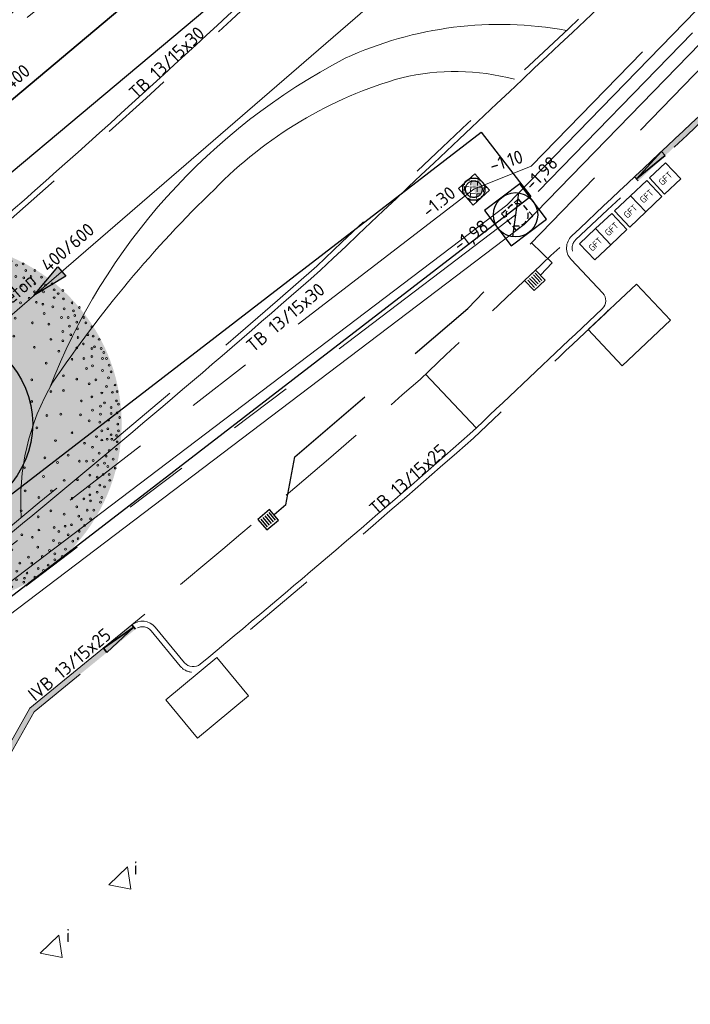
# Model space of a CAD drawing. Header units: metres. Extents: x 92403 to 95147, y 464428 to 465602.
# Tile 336 of 568: x 93097 to 93116, y 464865 to 464892. Entities that reach past the tile are written whole.
import ezdxf
from ezdxf.enums import TextEntityAlignment as Align

# ---------------------------------------------------------------- set-up
doc = ezdxf.new("R2010")
doc.units = ezdxf.units.M
for name, pattern in [('DASHED', [0.75, 0.5, -0.25]), ('RI-DRAINAGE', [19.2, 6, -1.8, 1.8, -1.8, 2.4, -1.8, 1.8, -1.8]), ('RI-GWA', [18.45, 6, -1.8, 1.75, -1.8, 1.75, -1.8, 1.75, -1.8]), ('RI-HWA', [7.4, 5, -2.4]), ('RI-HWA_KOLKAANSLUITING', [4.3, 2.5, -1.8]), ('VH-TROTTOIRBAND', [15, 5, -2, 2, -2, 2, -2])]:
    doc.linetypes.add(name, pattern=pattern)
doc.layers.get('0').update_dxf_attribs({"linetype": 'CONTINUOUS'})
for name, color, linetype, lineweight in [('B-OI-RI-DRAINAGE_BOB-S', 90, 'CONTINUOUS', 25), ('B-OI-RI-DRAINAGE_DRAIN_PVC-G', 90, 'RI-DRAINAGE', 18), ('B-RO-OG-TOPOGRAFIE_BEBOUWING_ENTREE-S', 7, 'CONTINUOUS', 5), ('B-WE-RI-GWA_STROOMRICHTING-S', 30, 'CONTINUOUS', 25), ('B-WE-RI-VOLSCHUIMEN-G', 130, 'RI-VOLSCHUIMEN', 18), ('B-WE-VH-VERHARDING_FUNDERING-G', 252, 'CONTINUOUS', 18), ('N-RO-GR-BEPLANTING_CULTUUR_PLANTVAK HEESTERS', 78, 'CONTINUOUS', 9), ('N-RO-GR-BEPLANTING_CULTUUR_PLANTVAK vaste planten', 58, 'CONTINUOUS', 9), ('N-RO-IE-MEUBILAIR_MEUBILAIR_MINICONTAINER-GFT', 7, 'CONTINUOUS', 0), ('N-RO-VH-KANTOPSLUITING_ELEMENT_STALENSTRIP-G', 7, 'CONTINUOUS', 9), ('N-RO-VW-MARKERING-G', 7, 'CONTINUOUS', 9), ('N-WE-GR-BOOM-S', 90, 'CONTINUOUS', 25), ('N-WE-GW-ONTGRAVING-V', 2, 'CONTINUOUS', 30), ('N-WE-RI-HWA_KOLK_STRAATKOLK-S', 150, 'CONTINUOUS', 25), ('N-WE-RI-HWA_KOLKAANSLUITING-G', 150, 'RI-HWA_KOLKAANSLUITING', 25), ('N-WE-RI-PUT-OPHOOGTEBRENGEN-S', 7, 'CONTINUOUS', 25), ('N-WE-VH-KANTOPSLUITING_ELEMENT_VERLOOPBAND-G', 252, 'CONTINUOUS', 35), ('N-WE-VH-KANTOPSLUITING_TROTTOIRBAND-G', 7, 'VH-TROTTOIRBAND', 35), ('N-WE-VH-KANTOPSLUITING_TROTTOIRBAND_130 150-T18', 10, 'CONTINUOUS', 18), ('N-WE-VH-KANTOPSLUITING_VOORKANTBAND-G', 50, 'CONTINUOUS', 35), ('N-WE-VH-VERHARDING_BETON_INRITBLOKKEN-A', 253, 'CONTINUOUS', 0), ('V-WE-RI-GWA_STROOMRICHTING-S', 30, 'CONTINUOUS', 25), ('X-XX-AL-T18', 7, 'CONTINUOUS', 18)]:
    doc.layers.add(name, color=color, linetype=linetype, lineweight=lineweight)
for name, color, linetype, lineweight, true_color in [('B-OI-RI-GWA_TRANSPORTLEIDING-G', 7, 'RI-GWA', 18, 0xff8400), ('N-OI-RI-DRAINAGE_DRAIN_PVC-G', 7, 'RI-DRAINAGE', 18, 0x00ff04), ('N-OI-RI-HWA_STROOMRICHTING-S', 7, 'CONTINUOUS', 25, 0x007bff), ('N-OI-RI-HWA_TRANSPORTLEIDING-G', 7, 'RI-HWA', 35, 0x007bff), ('N-RO-GR-BOOM-V', 7, 'CONTINUOUS', 18, 0x002600), ('N-WE-RI-DRAINAGE_PUTRAND-S', 7, 'CONTINUOUS', 5, 0x00ff04)]:
    doc.layers.add(name, color=color, linetype=linetype, lineweight=lineweight, true_color=true_color)
doc.layers.add('B-WE-RI-GWA_RIOOLPUT_INSPECTIEPUT-S', color=30, linetype='CONTINUOUS', lineweight=25, transparency=0.3)
doc.layers.add('N-RO-GR-BOOM-S', color=7, linetype='CONTINUOUS', lineweight=9, true_color=0x005700, transparency=0.3)
doc.styles.add('NLCS-ISO', font='NLCS-ISO.ttf')
doc.styles.add('NLCS-ISO-M100-T18', font='NLCS-ISO.ttf', dxfattribs={"height": 0.18})
doc.styles.add('NLCS-ISO-M200-T18', font='NLCS-ISO.ttf', dxfattribs={"height": 0.36})
doc.linetypes.add('RI-VOLSCHUIMEN', pattern='A,0,[50,NLCS.SHX,S=0.5,R=0,X=0,Y=0],4', length=4)

# ---------------------------------------------------------------- blocks, each defined once
blk = doc.blocks.new('Putdeksel 600x600')
at = {"ltscale": 0.1}
h = blk.add_hatch(dxfattribs=at)
h.set_pattern_fill('ANGLE', color=8, scale=0.025, angle=45)
h.set_pattern_definition([(45, (-93679.67512, -463937.87647), (-0.123478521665, 0.123478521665), [0.127, -0.047625]), (135, (-93679.67512, -463937.87647), (-0.123478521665, -0.123478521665), [0.127, -0.047625])])
h.paths.add_polyline_path([(-0.3, -0.3), (0.3, -0.3), (0.3, 0.3), (-0.3, 0.3)])
at = {"color": 250, "ltscale": 0.1}
blk.add_lwpolyline([(-0.3, -0.3), (0.3, -0.3), (0.3, 0.3), (-0.3, 0.3)], close=True, dxfattribs=at)
blk = doc.blocks.new('SRO-BEBOUWING_ENTREE')
blk.add_lwpolyline([(0, 0.35), (0, -0.35), (0.5, 0)], close=True)
blk = doc.blocks.new('minicontainers GFT')
at = {"flags": 128}
blk.add_lwpolyline([(-0.466, 0.378), (0, 0), (-0.378, -0.466), (-0.844, -0.087)], close=True, dxfattribs=at)
at = {"layer": 'X-XX-AL-T18', "insert": (-0.61, -0.143), "char_height": 0.18, "attachment_point": 1, "rotation": 50.8992, "style": 'NLCS-ISO-M100-T18'}
blk.add_mtext_dynamic_manual_height_columns('GFT', width=0.43041, gutter_width=0.9, heights=[0], dxfattribs=at)
blk = doc.blocks.new('STRAATKOLK 415X375')
at = {"layer": 'N-WE-RI-HWA_KOLK_STRAATKOLK-S', "flags": 128}
blk.add_lwpolyline([(-0.415, 0), (0, 0), (0, 0.375), (-0.415, 0.375)], close=True, dxfattribs=at)
for points in [[(-0.344, 0.055), (-0.344, 0.32)], [(-0.275, 0.055), (-0.275, 0.32)], [(-0.207, 0.055), (-0.207, 0.32)], [(-0.137, 0.055), (-0.137, 0.32)], [(-0.068, 0.055), (-0.068, 0.32)]]:
    blk.add_lwpolyline(points, dxfattribs=at)
blk = doc.blocks.new('B-SRI-PUT_GWA-SO')
blk.add_line((-1.414, -1.414), (1.414, 1.414))
at = {"lineweight": -3, "flags": 128}
blk.add_lwpolyline([(2, -2), (2, 2), (-2, 2), (-2, -2)], close=True, dxfattribs=at)
at = {"lineweight": -3}
blk.add_circle((0, 0), 2, dxfattribs=at)
blk = doc.blocks.new('*U257')
at = {"ltscale": 0.1, "style": 'NLCS-ISO'}
for tag, p in [('MAT', (-0.5, 0.5)), ('BOBL', (-105.68, 0))]:
    blk.add_attdef(tag, text='', height=1.8, dxfattribs=at).set_placement(p, align=Align.BOTTOM_RIGHT)
for tag, p in [('DIA', (0.5, 0.5)), ('BOBR', (106.02, 0))]:
    blk.add_attdef(tag, text='', height=1.8, dxfattribs=at).set_placement(p, align=Align.BOTTOM_LEFT)
blk.add_attdef('JVA', text='', height=1.8, dxfattribs=at).set_placement((0, -1), align=Align.TOP_CENTER)
at = {"ltscale": 0.1, "style": 'NLCS-ISO', "flags": 1}
blk.add_attdef('PUTNR-L', text='', height=1.8, dxfattribs=at).set_placement((-0.82, -5.89), align=Align.BOTTOM_RIGHT)
blk.add_attdef('PUTNR-L', text='', height=1.8, dxfattribs=at).set_placement((1.95, -5.77), align=Align.BOTTOM_LEFT)
blk = doc.blocks.new('SRI-BOB-SO')
at = {"color": 0, "ltscale": 0.1, "style": 'NLCS-ISO'}
blk.add_attdef('B.O.B.', text='', height=1.8, dxfattribs=at).set_placement((0.05, -0.02), align=Align.BOTTOM_CENTER)
blk = doc.blocks.new('Bestaande drainageput')
at = {"lineweight": -3}
blk.add_hatch(color=4, dxfattribs=at).paths.add_polyline_path([(0.197, 0.227, 0.267949), (-0.098, 0.284), (0.098, -0.284, 0.57735)])
at = {"color": 4, "lineweight": -3}
for radius in [0.4, 0.3]:
    blk.add_circle((0, 0), radius, dxfattribs=at)
blk = doc.blocks.new('SRI-PUT_OPHOOGTEBRENGEN-SO')
at = {"lineweight": -3}
for points in [[(-1.01, 1.99), (-2.01, 1.99), (-2.01, 0.99)], [(0.49, 1.99), (-0.51, 1.99)], [(1.99, 0.99), (1.99, 1.99), (0.99, 1.99)], [(-2.01, 0.49), (-2.01, -0.51)], [(1.99, -0.51), (1.99, 0.49)], [(0.99, -2.01), (1.99, -2.01), (1.99, -1.01)], [(-0.51, -2.01), (0.49, -2.01)]]:
    blk.add_lwpolyline(points, dxfattribs=at)
blk.add_lwpolyline([(-1.01, -2.01), (-2.01, -2.01), (-2.01, -1.01)])
for start, end in [(74.9976, 104.9976), (165.0024, 195.0024), (120.0024, 150.0024), (29.9976, 59.9976), (344.9976, 14.9976), (210.0024, 240.0024), (299.9976, 329.9976), (255.0024, 285.0024)]:
    blk.add_arc((-0.01, -0.01), 2, start, end, dxfattribs=at)
blk = doc.blocks.new('*U300')
at = {"layer": 'N-RO-GR-BOOM-V', "linetype": 'ByBlock', "ltscale": 1, "transparency": 33554567}
h = blk.add_hatch(color=98, dxfattribs=at)
h.dxf.hatch_style = 1
h.set_gradient(color1=(0, 51, 0), color2=(184, 200, 91), rotation=177, centered=1, name='INVCURVED')
edge = h.paths.add_edge_path()
edge.add_arc((0, 0), 2, 0, 360)
at = {"color": 0, "lineweight": -2}
for centre, radius in [((-0.133, 1.971), 0.0101), ((-0.053, 1.993), 0.0101), ((0.078, 1.979), 0.0101), ((0.196, 1.979), 0.0101), ((0.269, 1.949), 0.0101), ((-0.681, 1.861), 0.0101), ((-0.542, 1.898), 0.0101), ((-0.455, 1.847), 0.0101), ((-0.404, 1.935), 0.0101), ((-0.382, 1.847), 0.0101), ((-0.272, 1.927), 0.0101), ((-0.17, 1.913), 0.0101), ((-0.089, 1.905), 0.0101), ((0.027, 1.92), 0.0101), ((0.078, 1.891), 0.0101), ((0.166, 1.891), 0.0101), ((0.247, 1.876), 0.0101), ((0.364, 1.942), 0.0101), ((0.415, 1.898), 0.0101), ((0.488, 1.92), 0.0101), ((0.547, 1.847), 0.0101), ((0.59, 1.891), 0.0101), ((0.642, 1.854), 0.0101), ((-0.813, 1.788), 0.0101), ((-0.762, 1.803), 0.0101), ((-0.637, 1.81), 0.0101), ((-0.586, 1.774), 0.0101), ((-0.499, 1.825), 0.0101), ((-0.411, 1.737), 0.0101), ((-0.345, 1.73), 0.0101), ((-0.184, 1.825), 0.0101), ((-0.104, 1.832), 0.0101), ((-0.031, 1.759), 0.0101), ((0.101, 1.81), 0.0101), ((0.276, 1.759), 0.0101), ((0.342, 1.81), 0.0101), ((0.437, 1.752), 0.0101), ((0.481, 1.81), 0.0101), ((0.583, 1.766), 0.0101), ((0.678, 1.766), 0.0101), ((0.722, 1.832), 0.0101), ((0.78, 1.796), 0.0101), ((0.839, 1.752), 0.0101), ((0.912, 1.766), 0.0101), ((-0.996, 1.693), 0.0101), ((-0.959, 1.635), 0.0101), ((-0.915, 1.723), 0.0101), ((-0.871, 1.701), 0.0101), ((-0.725, 1.723), 0.0101), ((-0.66, 1.664), 0.0101), ((-0.477, 1.686), 0.0101), ((-0.199, 1.723), 0.0101), ((-0.089, 1.664), 0.0101), ((0.027, 1.642), 0.0101), ((0.115, 1.723), 0.0101), ((0.232, 1.642), 0.0101), ((0.371, 1.657), 0.0101), ((0.532, 1.708), 0.0101), ((0.598, 1.649), 0.0101), ((0.722, 1.723), 0.0101), ((0.722, 1.635), 0.0101), ((0.832, 1.628), 0.0101), ((0.941, 1.693), 0.0101), ((0.999, 1.628), 0.0101), ((1.043, 1.693), 0.0101), ((1.116, 1.62), 0.0101), ((-1.127, 1.584), 0.0101), ((-1.024, 1.613), 0.0101), ((-1.01, 1.547), 0.0101), ((-0.901, 1.562), 0.0101), ((-0.864, 1.518), 0.0101), ((-0.791, 1.606), 0.0101), ((-0.747, 1.577), 0.0101), ((-0.601, 1.584), 0.0101), ((-0.484, 1.584), 0.0101), ((-0.301, 1.613), 0.0101), ((-0.163, 1.606), 0.0101), ((0.137, 1.554), 0.0101), ((0.444, 1.584), 0.0101), ((0.532, 1.518), 0.0101), ((0.722, 1.54), 0.0101), ((0.89, 1.526), 0.0101), ((0.919, 1.613), 0.0101), ((1.043, 1.547), 0.0101), ((1.16, 1.533), 0.0101), ((1.233, 1.547), 0.0101), ((-1.317, 1.467), 0.0101), ((-1.244, 1.431), 0.0101), ((-1.237, 1.511), 0.0101), ((-1.142, 1.489), 0.0101), ((-1.091, 1.423), 0.0101), ((-0.966, 1.496), 0.0101), ((-0.93, 1.431), 0.0101), ((-0.842, 1.459), 0.0101), ((-0.696, 1.489), 0.0101), ((-0.586, 1.482), 0.0101), ((-0.484, 1.431), 0.0101), ((-0.272, 1.482), 0.0101), ((-0.06, 1.511), 0.0101), ((0.269, 1.474), 0.0101), ((0.788, 1.503), 0.0101), ((1.036, 1.459), 0.0101), ((1.138, 1.459), 0.0101), ((1.255, 1.482), 0.0101), ((1.299, 1.438), 0.0101), ((1.35, 1.474), 0.0101), ((-1.441, 1.357), 0.0101), ((-1.353, 1.38), 0.0101), ((-1.207, 1.336), 0.0101), ((-1.098, 1.328), 0.0101), ((-1.024, 1.372), 0.0101), ((-0.908, 1.343), 0.0101), ((-0.827, 1.336), 0.0101), ((-0.783, 1.394), 0.0101), ((-0.623, 1.306), 0.0101), ((-0.469, 1.35), 0.0101), ((-0.352, 1.306), 0.0101), ((-0.148, 1.387), 0.0101), ((0.027, 1.365), 0.0101), ((0.181, 1.35), 0.0101), ((0.378, 1.313), 0.0101), ((0.451, 1.394), 0.0101), ((0.7, 1.306), 0.0101), ((0.883, 1.336), 0.0101), ((0.978, 1.387), 0.0101), ((1.058, 1.343), 0.0101), ((1.131, 1.321), 0.0101), ((1.255, 1.394), 0.0101), ((1.357, 1.38), 0.0101), ((1.452, 1.336), 0.0101), ((-1.609, 1.189), 0.0101), ((-1.514, 1.255), 0.0101), ((-1.427, 1.27), 0.0101), ((-1.346, 1.241), 0.0101), ((-1.178, 1.285), 0.0101), ((-1.054, 1.262), 0.0101), ((-0.959, 1.219), 0.0101), ((-0.681, 1.197), 0.0101), ((-0.228, 1.226), 0.0101), ((0.554, 1.211), 0.0101), ((1.145, 1.219), 0.0101), ((1.241, 1.292), 0.0101), ((1.365, 1.27), 0.0101), ((1.467, 1.248), 0.0101), ((1.482, 1.197), 0.0101), ((1.533, 1.285), 0.0101), ((-1.565, 1.116), 0.0101), ((-1.441, 1.124), 0.0101), ((-1.39, 1.08), 0.0101), ((-1.31, 1.146), 0.0101), ((-1.214, 1.16), 0.0101), ((-1.127, 1.16), 0.0101), ((-1.003, 1.102), 0.0101), ((-0.893, 1.146), 0.0101), ((-0.528, 1.138), 0.0101), ((0.152, 1.109), 0.0101), ((0.824, 1.167), 0.0101), ((1.014, 1.116), 0.0101), ((1.197, 1.102), 0.0101), ((1.336, 1.175), 0.0101), ((1.409, 1.175), 0.0101), ((1.423, 1.08), 0.0101), ((1.504, 1.124), 0.0101), ((1.584, 1.175), 0.0101), ((1.606, 1.116), 0.0101), ((-1.719, 1.021), 0.0101), ((-1.646, 1.043), 0.0101), ((-1.573, 1.014), 0.0101), ((-1.434, 1.014), 0.0101), ((-1.28, 1.073), 0.0101), ((-1.171, 0.97), 0.0101), ((-0.425, 0.97), 0.0101), ((-0.126, 1.043), 0.0101), ((0.408, 1.058), 0.0101), ((0.809, 0.97), 0.0101), ((1.35, 1.021), 0.0101), ((1.438, 0.985), 0.0101), ((1.511, 1.05), 0.0101), ((1.628, 0.985), 0.0101), ((1.672, 1.073), 0.0101), ((1.686, 0.97), 0.0101), ((-1.711, 0.912), 0.0101), ((-1.565, 0.86), 0.0101), ((-1.346, 0.963), 0.0101), ((-1.339, 0.875), 0.0101), ((-1.127, 0.868), 0.0101), ((-1.076, 0.883), 0.0101), ((-0.827, 0.941), 0.0101), ((-0.747, 0.86), 0.0101), ((0.547, 0.86), 0.0101), ((1.219, 0.934), 0.0101), ((1.35, 0.919), 0.0101), ((1.518, 0.955), 0.0101), ((1.577, 0.883), 0.0101), ((1.752, 0.934), 0.0101), ((-1.821, 0.766), 0.0101), ((-1.726, 0.809), 0.0101), ((1.036, 0.846), 0.0101), ((1.306, 0.802), 0.0101), ((1.504, 0.839), 0.0101), ((1.672, 0.832), 0.0101), ((1.701, 0.853), 0.0101), ((1.774, 0.832), 0.0101), ((1.803, 0.788), 0.0101), ((-1.821, 0.678), 0.0101), ((-1.66, 0.744), 0.0101), ((-1.551, 0.737), 0.0101), ((-1.427, 0.707), 0.0101), ((-1.295, 0.678), 0.0101), ((-1.105, 0.663), 0.0101), ((0.773, 0.729), 0.0101), ((1.168, 0.671), 0.0101), ((1.452, 0.714), 0.0101), ((1.584, 0.722), 0.0101), ((1.672, 0.744), 0.0101), ((1.788, 0.722), 0.0101), ((1.832, 0.722), 0.0101), ((1.862, 0.649), 0.0101), ((-1.872, 0.612), 0.0101), ((-1.741, 0.627), 0.0101), ((-1.588, 0.583), 0.0101), ((-1.273, 0.561), 0.0101), ((1.357, 0.533), 0.0101), ((1.613, 0.612), 0.0101), ((1.679, 0.642), 0.0101), ((1.788, 0.591), 0.0101), ((1.883, 0.576), 0.0101), ((-1.887, 0.452), 0.0101), ((-1.799, 0.481), 0.0101), ((-1.726, 0.51), 0.0101), ((-1.478, 0.51), 0.0101), ((-1.353, 0.437), 0.0101), ((1.007, 0.488), 0.0101), ((1.504, 0.496), 0.0101), ((1.642, 0.444), 0.0101), ((1.716, 0.488), 0.0101), ((1.854, 0.51), 0.0101), ((1.927, 0.43), 0.0101), ((-1.931, 0.349), 0.0101), ((-1.821, 0.371), 0.0101), ((-1.631, 0.415), 0.0101), ((-1.507, 0.32), 0.0101), ((-1.229, 0.335), 0.0101), ((-0.988, 0.422), 0.0101), ((1.219, 0.357), 0.0101), ((1.357, 0.371), 0.0101), ((1.781, 0.342), 0.0101), ((1.832, 0.415), 0.0101), ((1.898, 0.349), 0.0101), ((1.949, 0.357), 0.0101), ((-1.887, 0.254), 0.0101), ((-1.69, 0.269), 0.0101), ((1.007, 0.249), 0.0101), ((1.555, 0.254), 0.0101), ((1.672, 0.298), 0.0101), ((1.811, 0.232), 0.0101), ((1.942, 0.254), 0.0101), ((1.964, 0.218), 0.0101), ((-1.957, 0.186), 0.0101), ((-1.909, 0.138), 0.0101), ((-1.799, 0.203), 0.0101), ((-1.631, 0.181), 0.0101), ((-1.47, 0.181), 0.0101), ((0, 0), 0.12), ((1.328, 0.108), 0.0101), ((1.547, 0.101), 0.0101), ((1.679, 0.152), 0.0101), ((1.767, 0.196), 0.0101), ((1.767, 0.108), 0.0101), ((1.883, 0.181), 0.0101), ((1.883, 0.115), 0.0101), ((1.949, 0.123), 0.0101), ((-1.967, 0.064), 0.0101), ((-1.836, 0.064), 0.0101), ((-1.726, 0.072), 0.0101), ((-1.588, 0.02), 0.0101), ((-1.427, -0.001), 0.0101), ((-1.229, 0.072), 0.0101), ((1.175, 0.094), 0.0101), ((1.642, 0.035), 0.0101), ((1.76, 0.02), 0.0101), ((1.854, 0.043), 0.0101), ((1.957, -0.001), 0.0101), ((1.978, 0.072), 0.0101), ((-1.972, -0.041), 0.0101), ((-1.901, -0.075), 0.0101), ((-1.855, -0.063), 0.0101), ((-1.77, -0.118), 0.0101), ((-1.734, -0.038), 0.0101), ((-1.017, -0.038), 0.0101), ((1.065, -0.043), 0.0101), ((1.452, -0.096), 0.0101), ((1.781, -0.075), 0.0101), ((1.847, -0.052), 0.0101), ((1.883, -0.118), 0.0101), ((1.964, -0.075), 0.0101), ((-1.953, -0.147), 0.0101), ((-1.624, -0.162), 0.0101), ((-1.368, -0.177), 0.0101), ((1.27, -0.184), 0.0101), ((1.591, -0.213), 0.0101), ((1.723, -0.14), 0.0101), ((1.781, -0.177), 0.0101), ((1.84, -0.169), 0.0101), ((1.891, -0.169), 0.0101), ((1.942, -0.126), 0.0101), ((1.949, -0.198), 0.0101), ((-1.953, -0.25), 0.0101), ((-1.843, -0.279), 0.0101), ((-1.711, -0.264), 0.0101), ((-1.485, -0.25), 0.0101), ((-1.186, -0.33), 0.0101), ((1.679, -0.257), 0.0101), ((1.752, -0.323), 0.0101), ((1.862, -0.294), 0.0101), ((1.942, -0.279), 0.0101), ((-1.916, -0.337), 0.0101), ((-1.887, -0.418), 0.0101), ((-1.789, -0.435), 0.0101), ((-1.734, -0.352), 0.0101), ((-1.558, -0.433), 0.0101), ((-0.893, -0.41), 0.0101), ((1.153, -0.374), 0.0101), ((1.292, -0.425), 0.0101), ((1.409, -0.345), 0.0101), ((1.533, -0.41), 0.0101), ((1.613, -0.41), 0.0101), ((1.686, -0.403), 0.0101), ((1.811, -0.433), 0.0101), ((1.828, -0.355), 0.0101), ((1.906, -0.389), 0.0101), ((-1.906, -0.471), 0.0101), ((-1.829, -0.505), 0.0101), ((-1.741, -0.498), 0.0101), ((-1.653, -0.528), 0.0101), ((-1.317, -0.505), 0.0101), ((-1.068, -0.549), 0.0101), ((0.926, -0.482), 0.0101), ((1.737, -0.454), 0.0101), ((1.847, -0.469), 0.0101), ((1.93, -0.486), 0.0101), ((-1.901, -0.571), 0.0101), ((-1.734, -0.63), 0.0101), ((-1.5, -0.564), 0.0101), ((-1.295, -0.659), 0.0101), ((1.138, -0.579), 0.0101), ((1.365, -0.622), 0.0101), ((1.511, -0.615), 0.0101), ((1.65, -0.564), 0.0101), ((1.73, -0.586), 0.0101), ((1.796, -0.556), 0.0101), ((1.862, -0.556), 0.0101), ((1.869, -0.622), 0.0101), ((-1.843, -0.732), 0.0101), ((-1.755, -0.768), 0.0101), ((-1.66, -0.688), 0.0101), ((-1.558, -0.674), 0.0101), ((-1.419, -0.732), 0.0101), ((-1.193, -0.71), 0.0101), ((-0.842, -0.761), 0.0101), ((0.934, -0.739), 0.0101), ((1.226, -0.739), 0.0101), ((1.642, -0.695), 0.0101), ((1.73, -0.754), 0.0101), ((1.76, -0.674), 0.0101), ((1.811, -0.695), 0.0101), ((-1.785, -0.871), 0.0101), ((-1.646, -0.797), 0.0101), ((-1.551, -0.79), 0.0101), ((-1.288, -0.863), 0.0101), ((-0.652, -0.863), 0.0101), ((1.087, -0.812), 0.0101), ((1.452, -0.82), 0.0101), ((1.584, -0.827), 0.0101), ((1.65, -0.783), 0.0101), ((1.657, -0.849), 0.0101), ((1.767, -0.863), 0.0101), ((1.781, -0.812), 0.0101), ((-1.609, -0.9), 0.0101), ((-1.47, -0.922), 0.0101), ((-1.003, -0.892), 0.0101), ((-0.798, -0.988), 0.0101), ((0.554, -0.92), 0.0101), ((0.89, -0.958), 0.0101), ((1.219, -0.958), 0.0101), ((1.504, -0.915), 0.0101), ((1.621, -0.951), 0.0101), ((1.693, -0.951), 0.0101), ((-1.69, -1.009), 0.0101), ((-1.565, -1.009), 0.0101), ((-1.5, -1.09), 0.0101), ((-1.368, -1.039), 0.0101), ((-1.266, -1.002), 0.0101), ((-1.098, -1.09), 0.0101), ((-0.557, -1.039), 0.0101), ((-0.323, -1.039), 0.0101), ((0.122, -1.081), 0.0101), ((0.737, -1.029), 0.0101), ((1.08, -1.024), 0.0101), ((1.365, -0.995), 0.0101), ((1.526, -1.017), 0.0101), ((1.555, -1.053), 0.0101), ((1.657, -1.046), 0.0101), ((-1.602, -1.127), 0.0101), ((-1.449, -1.199), 0.0101), ((-1.317, -1.178), 0.0101), ((-0.915, -1.141), 0.0101), ((0.422, -1.178), 0.0101), ((0.751, -1.127), 0.0101), ((1.087, -1.17), 0.0101), ((1.255, -1.141), 0.0101), ((1.306, -1.185), 0.0101), ((1.375, -1.129), 0.0101), ((1.445, -1.112), 0.0101), ((1.533, -1.185), 0.0101), ((1.591, -1.119), 0.0101), ((-1.565, -1.229), 0.0101), ((-1.456, -1.302), 0.0101), ((-1.251, -1.222), 0.0101), ((-1.047, -1.229), 0.0101), ((-0.667, -1.236), 0.0101), ((0.013, -1.229), 0.0101), ((0.24, -1.28), 0.0101), ((0.605, -1.294), 0.0101), ((0.897, -1.222), 0.0101), ((1.014, -1.25), 0.0101), ((1.248, -1.287), 0.0101), ((1.409, -1.222), 0.0101), ((1.46, -1.294), 0.0101), ((1.518, -1.265), 0.0101), ((-1.383, -1.419), 0.0101), ((-1.353, -1.345), 0.0101), ((-1.244, -1.331), 0.0101), ((-1.134, -1.411), 0.0101), ((-1.119, -1.331), 0.0101), ((-1.039, -1.411), 0.0101), ((-0.915, -1.404), 0.0101), ((-0.455, -1.345), 0.0101), ((-0.214, -1.316), 0.0101), ((0.788, -1.389), 0.0101), ((1.073, -1.36), 0.0101), ((1.204, -1.396), 0.0101), ((1.314, -1.316), 0.0101), ((1.38, -1.382), 0.0101), ((-1.273, -1.491), 0.0101), ((-1.222, -1.448), 0.0101), ((-1.156, -1.528), 0.0101), ((-0.755, -1.433), 0.0101), ((-0.645, -1.528), 0.0101), ((-0.44, -1.514), 0.0101), ((-0.272, -1.528), 0.0101), ((-0.082, -1.506), 0.0101), ((0.086, -1.514), 0.0101), ((0.232, -1.506), 0.0101), ((0.364, -1.506), 0.0101), ((0.517, -1.426), 0.0101), ((0.97, -1.47), 0.0101), ((1.124, -1.462), 0.0101), ((1.262, -1.433), 0.0101), ((1.262, -1.499), 0.0101), ((1.343, -1.462), 0.0101), ((-1.163, -1.579), 0.0101), ((-1.091, -1.609), 0.0101), ((-1.076, -1.543), 0.0101), ((-0.952, -1.565), 0.0101), ((-0.806, -1.565), 0.0101), ((-0.579, -1.623), 0.0101), ((-0.433, -1.623), 0.0101), ((0.145, -1.616), 0.0101), ((0.254, -1.63), 0.0101), ((0.429, -1.638), 0.0101), ((0.598, -1.638), 0.0101), ((0.642, -1.55), 0.0101), ((0.737, -1.579), 0.0101), ((0.842, -1.626), 0.0101), ((0.875, -1.535), 0.0101), ((1.007, -1.535), 0.0101), ((1.08, -1.594), 0.0101), ((1.138, -1.616), 0.0101), ((1.189, -1.557), 0.0101), ((-1.024, -1.674), 0.0101), ((-0.937, -1.74), 0.0101), ((-0.934, -1.655), 0.0101), ((-0.842, -1.652), 0.0101), ((-0.703, -1.667), 0.0101), ((-0.637, -1.689), 0.0101), ((-0.506, -1.747), 0.0101), ((-0.389, -1.696), 0.0101), ((-0.272, -1.645), 0.0101), ((-0.155, -1.667), 0.0101), ((-0.06, -1.689), 0.0101), ((0.078, -1.66), 0.0101), ((0.181, -1.696), 0.0101), ((0.503, -1.696), 0.0101), ((0.578, -1.728), 0.0101), ((0.722, -1.667), 0.0101), ((0.839, -1.718), 0.0101), ((0.919, -1.747), 0.0101), ((0.926, -1.703), 0.0101), ((0.955, -1.645), 0.0101), ((1.043, -1.689), 0.0101), ((-0.835, -1.762), 0.0101), ((-0.718, -1.755), 0.0101), ((-0.688, -1.821), 0.0101), ((-0.594, -1.828), 0.0101), ((-0.345, -1.784), 0.0101), ((-0.272, -1.806), 0.0101), ((-0.184, -1.828), 0.0101), ((-0.163, -1.777), 0.0101), ((-0.024, -1.842), 0.0101), ((0.006, -1.777), 0.0101), ((0.122, -1.798), 0.0101), ((0.232, -1.784), 0.0101), ((0.349, -1.791), 0.0101), ((0.451, -1.806), 0.0101), ((0.561, -1.806), 0.0101), ((0.693, -1.769), 0.0101), ((0.714, -1.857), 0.0101), ((0.788, -1.798), 0.0101), ((-0.491, -1.864), 0.0101), ((-0.404, -1.893), 0.0101), ((-0.338, -1.952), 0.0101), ((-0.301, -1.879), 0.0101), ((-0.235, -1.944), 0.0101), ((-0.163, -1.893), 0.0101), ((-0.045, -1.952), 0.0101), ((0.03, -1.903), 0.0101), ((0.108, -1.864), 0.0101), ((0.232, -1.937), 0.0101), ((0.301, -1.882), 0.0101), ((0.386, -1.93), 0.0101), ((0.481, -1.901), 0.0101), ((0.605, -1.864), 0.0101), ((-0.148, -1.988), 0.0101), ((0.093, -1.988), 0.0101)]:
    blk.add_circle(centre, radius, dxfattribs=at)
blk = doc.blocks.new('SGR-BOOM_01')
at = {"ltscale": 0.1}
h = blk.add_hatch(color=0, dxfattribs=at)
edge = h.paths.add_edge_path()
edge.add_arc((0, 0), 0.15, 0, 360)
at = {"color": 0}
for radius in [2.5, 0.045]:
    blk.add_circle((0, 0), radius, dxfattribs=at)
at = {"color": 0, "ltscale": 0.1}
blk.add_circle((0, 0), 0.15, dxfattribs=at)
blk = doc.blocks.new('*U385')
at = {"ltscale": 0.1, "style": 'NLCS-ISO'}
for tag, p in [('MAT', (-1, 0.5)), ('BOBL', (-146.53, 0))]:
    blk.add_attdef(tag, text='', height=1.8, dxfattribs=at).set_placement(p, align=Align.BOTTOM_RIGHT)
for tag, p in [('DIA', (1, 0.5)), ('BOBR', (146.37, 0))]:
    blk.add_attdef(tag, text='', height=1.8, dxfattribs=at).set_placement(p, align=Align.BOTTOM_LEFT)
blk.add_attdef('JVA', text='', height=1.8, dxfattribs=at).set_placement((0, -1), align=Align.TOP_CENTER)
blk = doc.blocks.new('*U386')
at = {"ltscale": 0.1, "style": 'NLCS-ISO'}
for tag, p in [('MAT', (-1, 0.5)), ('BOBL', (-122.3, 0))]:
    blk.add_attdef(tag, text='', height=1.8, dxfattribs=at).set_placement(p, align=Align.BOTTOM_RIGHT)
for tag, p in [('DIA', (1, 0.5)), ('BOBR', (122.28, 0))]:
    blk.add_attdef(tag, text='', height=1.8, dxfattribs=at).set_placement(p, align=Align.BOTTOM_LEFT)
blk.add_attdef('JVA', text='', height=1.8, dxfattribs=at).set_placement((0, -1), align=Align.TOP_CENTER)
blk = doc.blocks.new('*U430')
at = {"ltscale": 0.1}
blk.add_hatch(color=256, dxfattribs=at).paths.add_polyline_path([(-2.5, 0), (2.5, 0.83), (2.5, -0.83)])
at = {"ltscale": 0.1, "flags": 128}
blk.add_lwpolyline([(-2.5, 0), (2.5, 0.83), (2.5, -0.83)], close=True, dxfattribs=at)
at = {"ltscale": 0.1, "style": 'NLCS-ISO'}
for tag, p in [('MAT', (-1, 0.5)), ('BOBL', (-74.78, 0))]:
    blk.add_attdef(tag, text='', height=1.8, dxfattribs=at).set_placement(p, align=Align.BOTTOM_RIGHT)
for tag, p in [('DIA', (1, 0.5)), ('BOBR', (74.75, 0))]:
    blk.add_attdef(tag, text='', height=1.8, dxfattribs=at).set_placement(p, align=Align.BOTTOM_LEFT)
blk.add_attdef('JVA', text='', height=1.8, dxfattribs=at).set_placement((0, -1), align=Align.TOP_CENTER)

msp = doc.modelspace()

# ---------------------------------------------------------------- hatches: boundary and pattern name
at = {"layer": 'N-WE-VH-VERHARDING_BETON_INRITBLOKKEN-A', "transparency": 33554687}
h = msp.add_hatch(color=256, dxfattribs=at)
h.dxf.hatch_style = 1
edge = h.paths.add_edge_path()
edge.add_line((93104.692799, 464899.077542), (93104.796938, 464898.969583))
edge.add_arc((92891.057438, 465120.528436), 307.852074, 310.6210414, 313.97089494, ccw=False)
edge.add_line((93091.485457, 464886.858779), (93091.38769, 464886.972541))
edge.add_arc((92891.029951, 465120.558646), 307.7429, 310.62123716, 313.97067421)
h = msp.add_hatch(color=256, dxfattribs=at)
h.dxf.hatch_style = 1
h.paths.add_polyline_path([(93126.212665, 464899.251952), (93126.318586, 464899.145742), (93119.335596, 464892.181745), (93114.1243, 464887.296673), (93114.021532, 464887.405937), (93119.231406, 464892.289683)])
h = msp.add_hatch(color=256, dxfattribs=at)
h.dxf.hatch_style = 1
h.paths.add_polyline_path([(93100.409239, 464875.276866), (93100.503907, 464875.160514), (93097.756324, 464872.924978), (93094.714806, 464867.523464), (93093.529498, 464866.634795), (93093.439896, 464866.754069), (93094.599562, 464867.624515), (93097.639582, 464873.023371)])

# ---------------------------------------------------------------- linework, layer by layer
at = {"layer": 'B-OI-RI-DRAINAGE_DRAIN_PVC-G', "color": 4, "elevation": -0.04, "flags": 128}
msp.add_lwpolyline([(93109.67, 464887.074), (93109.67, 464887.074), (93111.226915, 464887.694048), (93111.226915, 464887.694048), (93152.648497, 464930.322151), (93154.442226, 464933.510405), (93164.804283, 464946.781494), (93165.257367, 464947.382919), (93165.586, 464947.856)], dxfattribs=at)
at = {"layer": 'B-OI-RI-GWA_TRANSPORTLEIDING-G'}
msp.add_lwpolyline([(93446.043344, 465256.115521), (93414.928619, 465230.784301), (93385.545, 465207.335), (93345.02, 465172.545), (93309.939, 465138.03), (93281.489, 465106.16), (93272.55, 465095.75), (93246.12, 465056.88), (93231.409, 465035.78), (93221.1, 465020.839), (93190.047, 464975.644), (93154.17, 464931), (93110.8, 464886.38), (93068.919, 464854.632), (93060.958017, 464850.622994)], dxfattribs=at)
at = {"layer": 'B-WE-RI-VOLSCHUIMEN-G'}
msp.add_lwpolyline([(93063.79391, 464858.067854), (93085.815291, 464873.892955), (93110.438716, 464895.149627), (93150.607152, 464937.709527), (93167.824566, 464958.685428), (93187.119711, 464983.35655), (93228.287939, 465040.980003), (93267.040461, 465098.248488)], dxfattribs=at)
at = {"layer": 'B-WE-VH-VERHARDING_FUNDERING-G', "lineweight": 13, "flags": 128}
for points in [[(93445.822371, 465256.386945), (93414.70897, 465231.056803), (93385.321779, 465207.604651), (93344.783003, 465172.802825), (93309.685451, 465138.27154), (93281.225658, 465106.390569), (93272.271639, 465095.963079), (93245.831721, 465057.078493), (93231.121404, 465035.979473), (93220.811724, 465021.037488), (93189.76596, 464975.853018), (93153.907518, 464931.232111), (93110.567471, 464886.642928), (93068.733035, 464854.930226), (93060.800581, 464850.935601)], [(93446.264317, 465255.844097), (93415.148269, 465230.5118), (93385.768221, 465207.065349), (93345.256997, 465172.287175), (93310.192549, 465137.78846), (93281.752342, 465105.929431), (93272.828361, 465095.536921), (93246.408279, 465056.681507), (93231.696596, 465035.580527), (93221.388276, 465020.640512), (93190.32804, 464975.434982), (93154.432482, 464930.767889), (93111.032529, 464886.117072), (93069.104965, 464854.333774), (93061.115419, 464850.310399)]]:
    msp.add_lwpolyline(points, dxfattribs=at)
at = {"layer": 'N-OI-RI-DRAINAGE_DRAIN_PVC-G', "flags": 128}
for points in [[(93085.810838, 464868.712617), (93083.999667, 464867.318786), (93077.569115, 464875.204006), (93112.448972, 464904.002739), (93144.958362, 464937.716867), (93179.40523, 464980.983312), (93211.015025, 465025.284543), (93236.748188, 465064.451684), (93262.771855, 465104.36421), (93226.947519, 465135.184441), (93186.423425, 465165.431006), (93177.677718, 465156.184343), (93156.563325, 465121.91281), (93138.602154, 465091.157835)], [(93109.67, 464887.074), (93091.861716, 464873.369213)]]:
    msp.add_lwpolyline(points, dxfattribs=at)
at = {"layer": 'N-OI-RI-HWA_TRANSPORTLEIDING-G', "flags": 128}
msp.add_lwpolyline([(93079.449241, 464874.66754), (93114.462873, 464903.992424)], dxfattribs=at)
at = {"layer": 'N-RO-GR-BEPLANTING_CULTUUR_PLANTVAK HEESTERS', "lineweight": 9, "flags": 128}
msp.add_lwpolyline([(93097.411168, 464878.188814, -0.15344247), (93098.265268, 464881.844527, -0.052430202), (93102.640279, 464887.06762, -0.13142243), (93107.715718, 464890.091967, -0.123020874), (93110.774393, 464890.048941, 0.435541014)], format="xyb", dxfattribs=at)
at = {"layer": 'N-RO-GR-BEPLANTING_CULTUUR_PLANTVAK vaste planten', "lineweight": 9, "flags": 128}
msp.add_lwpolyline([(93098.171991, 464881.68124, -0.181986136), (93106.183863, 464890.616293, -0.154282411), (93112.17975, 464891.370249, 2.422244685)], format="xyb", dxfattribs=at)
at = {"layer": 'N-RO-VH-KANTOPSLUITING_ELEMENT_STALENSTRIP-G', "color": 30, "flags": 128}
for points in [[(93114.077139, 464884.504994), (93112.766909, 464883.270775), (93113.692346, 464882.288342), (93115.002577, 464883.522561)], [(93102.709725, 464874.394574), (93101.322559, 464873.247503), (93102.182865, 464872.207127), (93103.57003, 464873.354198)]]:
    msp.add_lwpolyline(points, close=True, dxfattribs=at)
at = {"layer": 'N-RO-VW-MARKERING-G', "linetype": 'DASHED', "ltscale": 5, "flags": 128}
msp.add_lwpolyline([(93111.996367, 464885.498673, 0.000609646), (93108.214206, 464881.923287, -0.007419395), (93100.409239, 464875.276866)], format="xyb", dxfattribs=at)
msp.add_lwpolyline([(93109.73479, 464880.608865), (93108.359227, 464882.060701)], dxfattribs=at)
at = {"layer": 'N-WE-GW-ONTGRAVING-V', "flags": 128}
msp.add_lwpolyline([(93150.95016, 464940.414972), (93115.492997, 464902.898585), (93080.383531, 464873.493438), (93084.176278, 464868.842727), (93085.139969, 464869.584358), (93091.190846, 464874.240954), (93109.870872, 464888.616612), (93111.212612, 464886.873128), (93092.532585, 464872.497471), (93086.481708, 464867.840875), (93083.823056, 464865.794846), (93076.025648, 464875.356121), (93111.700474, 464904.811225), (93144.1303, 464938.442841)], dxfattribs=at)
at = {"layer": 'N-WE-RI-HWA_KOLKAANSLUITING-G'}
msp.add_line((93104.575666, 464878.528283), (93104.817098, 464879.829838), dxfattribs=at)
at = {"layer": 'N-WE-RI-HWA_KOLKAANSLUITING-G', "flags": 128}
for points in [[(93104.817098, 464879.829838), (93109.510591, 464883.845792), (93121.69637, 464896.42741), (93114.783229, 464903.608533)], [(93111.473434, 464884.74767), (93111.792922, 464885.078567), (93111.230952, 464885.622037)], [(93104.575666, 464878.528283), (93104.259458, 464878.259513)]]:
    msp.add_lwpolyline(points, dxfattribs=at)
at = {"layer": 'N-WE-VH-KANTOPSLUITING_ELEMENT_VERLOOPBAND-G', "flags": 128}
for points in [[(93114.75017, 464888.090938), (93114.072916, 464887.351305), (93114.852887, 464887.981626)], [(93114.852887, 464887.981626), (93114.75017, 464888.090938)], [(93114.1243, 464887.296673), (93114.021532, 464887.405937)], [(93099.728225, 464874.52939), (93100.456573, 464875.21869), (93099.633556, 464874.645742)], [(93100.503907, 464875.160514), (93100.409239, 464875.276866)], [(93099.728225, 464874.52939), (93099.633556, 464874.645742)]]:
    msp.add_lwpolyline(points, dxfattribs=at)
at = {"layer": 'N-WE-VH-KANTOPSLUITING_TROTTOIRBAND-G', "lineweight": 15, "flags": 128}
for points in [[(93065.866714, 464844.698776), (93063.678306, 464849.205677, -0.39791827), (93064.442611, 464851.630142), (93067.389663, 464853.270833), (93074.325807, 464856.972774), (93084.707572, 464862.758674, -0.079386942), (93086.145246, 464863.283465), (93087.543321, 464863.554602, 0.118234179), (93091.898811, 464865.409775), (93094.714806, 464867.523464), (93097.756324, 464872.924978), (93100.503907, 464875.160514, -0.411928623), (93100.924464, 464875.118957), (93101.718716, 464874.158203, 0.414479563), (93102.352582, 464874.098357, 0.0072625), (93109.663578, 464880.334742, -0.000462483), (93112.524799, 464883.04124), (93113.253165, 464883.728839, 0.414036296), (93113.271667, 464884.364773), (93112.414229, 464885.274151, -0.414254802), (93112.426726, 464885.698261, -0.001111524), (93119.335596, 464892.181745), (93127.026655, 464899.851885, -0.414213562), (93127.450919, 464899.851307), (93128.333598, 464898.966221, 0.414213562), (93128.969994, 464898.965354), (93129.069115, 464899.064206), (93139.510609, 464909.724335, 0.002257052), (93145.968021, 464916.578031, 0.000004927), (93145.982049, 464916.593056, 0.001196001), (93149.378579, 464920.248422, 0.414297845), (93149.35362, 464920.88442), (93148.435769, 464921.732706, -0.421951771), (93148.425394, 464922.163003, 0.002336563), (93151.744568, 464925.940308, 0.001658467), (93154.078992, 464928.640143, 0.000358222), (93154.079131, 464928.640306, -0.414407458), (93154.502436, 464928.672913), (93155.451359, 464927.859288, 0.414376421), (93156.086051, 464927.908186, 0.002261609), (93159.247013, 464931.632903, 0.007728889), (93177.269848, 464953.751082, 0.000867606), (93177.922232, 464954.535338, 0.414512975), (93177.862606, 464955.169261), (93176.899547, 464955.9659, -0.414819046), (93176.859784, 464956.389046, 0.005911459), (93181.188285, 464961.766544, 0.000890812), (93181.188615, 464961.766964, -0.415253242), (93181.61021, 464961.818344), (93182.594301, 464961.047669, 0.414512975), (93183.226326, 464961.124865, 0.000576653), (93183.643211, 464961.659587, 0.002753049), (93195.586409, 464977.049583, 0.004154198), (93201.190199, 464984.46811, 0.414370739), (93201.096935, 464985.097808), (93200.092955, 464985.842337, -0.414413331), (93200.030766, 464986.262423, 0.002644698), (93203.514938, 464991.021117, -0.408456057), (93203.930314, 464991.084311), (93204.935088, 464990.345828, 0.416684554), (93205.56642, 464990.444991, 0.002514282), (93208.837619, 464995.023622, -0.001300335), (93227.245239, 465021.991969, 0.000224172), (93227.918828, 465022.983687, 0.414279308), (93227.799051, 465023.608783), (93226.763811, 465024.310915, -0.413615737), (93226.683579, 465024.727082), (93229.482272, 465028.871729)], [(93169.230487, 464971.15102, -0.002013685), (93164.041857, 464964.593295, -0.000128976), (93163.643939, 464964.092371, -0.414319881), (93163.222336, 464964.044243), (93162.244085, 464964.822324, 0.414708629), (93161.611703, 464964.750161, -0.003198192), (93151.670861, 464952.420821, -0.001685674), (93149.413688, 464949.667542, 0.416499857), (93149.485418, 464949.025662), (93150.436444, 464948.239717, -0.415600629), (93150.475677, 464947.816263), (93147.83948, 464944.656931, -0.415600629), (93147.415846, 464944.619702), (93146.462009, 464945.423288, 0.413519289), (93145.828614, 464945.369892), (93145.450618, 464944.923372, -0.008188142), (93134.071902, 464931.901541, -0.000564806), (93133.042433, 464930.789487, 0.416400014), (93133.065883, 464930.153013), (93133.981551, 464929.30266, -0.414409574), (93133.997095, 464928.878538, -0.001789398), (93130.705323, 464925.363988, -0.414409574), (93130.281093, 464925.351764), (93129.372515, 464926.210024, 0.414283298), (93128.736212, 464926.191831, -0.00722872), (93115.209189, 464912.292711, 0.414154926), (93115.208427, 464911.656405), (93116.093968, 464910.768491, -0.408943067), (93116.097194, 464910.34808, -0.00465743), (93112.511056, 464906.708656, -0.414694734), (93112.086445, 464906.709829), (93111.20355, 464907.599073, 0.415327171), (93110.568925, 464907.598452, -0.005039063), (93106.63165, 464903.775768, -0.0031933), (93103.836485, 464901.031607, 0.015623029), (93103.829963, 464901.024878, 0.403468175), (93103.831128, 464900.400308), (93104.700135, 464899.502052, -0.414641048), (93104.692799, 464899.077542, -0.014936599), (93091.046453, 464886.679148), (93085.699438, 464885.436816), (93081.980118, 464882.650574, 0.097502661), (93078.002756, 464878.165539, -0.106335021), (93076.622865, 464876.663265), (93066.149278, 464869.249755), (93059.049111, 464864.213763, -0.458335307), (93056.328313, 464864.887096), (93054.737949, 464868.028312)], [(93117.573585, 464896.497381), (93116.348809, 464895.275936, 0.001757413), (93105.4169, 464884.989846, -0.017395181), (93087.944845, 464870.697879), (93087.253576, 464870.172788, -0.403853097), (93083.322782, 464870.638897), (93082.904503, 464871.150762, -0.422049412), (93083.367504, 464875.208345), (93083.969201, 464875.673825), (93092.541342, 464882.305382, 0.02004334), (93111.024671, 464899.259566, 0.002399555), (93112.952329, 464901.112378)]]:
    msp.add_lwpolyline(points, format="xyb", dxfattribs=at)
at = {"layer": 'N-WE-VH-KANTOPSLUITING_VOORKANTBAND-G', "linetype": 'Continuous', "lineweight": 15, "flags": 128}
msp.add_lwpolyline([(93171.508, 464962.398), (93172.080663, 464961.931189, -0.421676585), (93172.519608, 464957.657465, -0.000033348), (93172.495, 464957.628, -0.007751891), (93154.54, 464935.591, -0.006572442), (93145.367, 464924.969, -0.003625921), (93135.085, 464913.995), (93124.700811, 464903.393376), (93116.453, 464895.168, 0.001758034), (93105.518, 464884.879, -0.017397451), (93088.03565, 464870.578486), (93087.344308, 464870.053341, -0.403853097), (93083.206631, 464870.543982), (93082.788351, 464871.055847, -0.422049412), (93083.275721, 464875.326987), (93083.877418, 464875.792467), (93092.446963, 464882.422015, 0.020042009), (93110.920075, 464899.367094, 0.010482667), (93119.204, 464907.591, 0.010337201), (93138.613, 464927.754, 0.012815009), (93156.436867, 464948.533957, 0.003459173), (93167.235251, 464961.941307, -0.42177143)], format="xyb", close=True, dxfattribs=at)
for points in [[(93104.796938, 464898.969583, -0.014966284), (93091.1161, 464886.541334), (93085.764119, 464885.297849), (93082.070531, 464882.530883, 0.019816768), (93082.070531, 464882.530883, 0.097492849), (93078.132095, 464878.089568, -0.106335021), (93076.709527, 464876.540832), (93066.235939, 464869.127322), (93059.135891, 464864.091414, -0.458335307), (93056.194487, 464864.819342), (93054.604028, 464867.960747)], [(93063.543372, 464849.140157, -0.39791827), (93064.369648, 464851.761201), (93067.317862, 464853.402538), (93074.253976, 464857.104464), (93084.63455, 464862.8897, -0.079386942), (93086.116688, 464863.430721), (93087.516556, 464863.702206, 0.118269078), (93091.809117, 464865.530005), (93094.599562, 464867.624515), (93094.599562, 464867.624515), (93097.639582, 464873.023371), (93100.409239, 464875.276866, -0.411928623), (93101.040073, 464875.214531), (93101.834325, 464874.253777, 0.414479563), (93102.256903, 464874.21388, 0.007260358), (93109.562456, 464880.445567, -0.00046215), (93112.421821, 464883.150307), (93113.150196, 464883.837913, 0.414036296), (93113.16253, 464884.261869), (93112.305092, 464885.171247, -0.414254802), (93112.323838, 464885.807412, -0.001111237), (93119.231406, 464892.289683)]]:
    msp.add_lwpolyline(points, format="xyb", dxfattribs=at)

# ---------------------------------------------------------------- block references
at = {"layer": 'B-OI-RI-DRAINAGE_BOB-S'}
ref = msp.add_blockref('SRI-BOB-SO', (93109.66133, 464885.883677), dxfattribs=dict(at, xscale=0.2, yscale=0.2, zscale=0.2, rotation=38.84337999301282))
ref.add_attrib('B.O.B.', '-1.30', dxfattribs={"layer": '0', "ltscale": 0.1, "height": 0.36, "rotation": 38.84338, "style": 'NLCS-ISO'}).set_placement((93108.899993, 464886.506501, 0.06), align=Align.BOTTOM_CENTER)
at = {"layer": 'B-OI-RI-DRAINAGE_DRAIN_PVC-G', "color": 4}
ref = msp.add_blockref('SRI-BOB-SO', (93113.837775, 464886.763137), dxfattribs=dict(at, xscale=0.2, yscale=0.2, zscale=0.2, rotation=17.54431058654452))
ref.add_attrib('B.O.B.', '-1.10', dxfattribs={"layer": '0', "ltscale": 0.1, "height": 0.36, "rotation": 17.5443106, "style": 'NLCS-ISO'}).set_placement((93110.63388, 464887.560952, 0.06), align=Align.BOTTOM_CENTER)
at = {"layer": 'B-RO-OG-TOPOGRAFIE_BEBOUWING_ENTREE-S', "ltscale": 1, "rotation": 313.8166557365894}
for p in [(93100.033592, 464868.482058), (93098.17067, 464866.630813)]:
    msp.add_blockref('SRO-BEBOUWING_ENTREE', p, dxfattribs=at)
at = {"layer": 'B-WE-RI-GWA_RIOOLPUT_INSPECTIEPUT-S', "xscale": 0.2999999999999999, "yscale": 0.2999999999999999, "zscale": 0.2999999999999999, "rotation": 217.1640404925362}
msp.add_blockref('B-SRI-PUT_GWA-SO', (93110.8, 464886.38), dxfattribs=at)
at = {"layer": 'B-WE-RI-GWA_STROOMRICHTING-S'}
ref = msp.add_blockref('*U385', (93132.485, 464908.69), dxfattribs=dict(at, xscale=0.2, yscale=0.2, zscale=0.2, rotation=45.81389824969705))
ref.add_attrib('BOBL', '-1,98', dxfattribs={"layer": '0', "ltscale": 0.1, "height": 0.36, "rotation": 45.8138982, "style": 'NLCS-ISO'}).set_placement((93112.058595, 464887.67487), align=Align.BOTTOM_RIGHT)
ref = msp.add_blockref('*U386', (93089.8595, 464870.506), dxfattribs=dict(at, xscale=0.2, yscale=0.2, zscale=0.2, rotation=37.16404049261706))
ref.add_attrib('BOBR', '-1,98', dxfattribs={"layer": '0', "ltscale": 0.1, "height": 0.36, "rotation": 37.1640405, "style": 'NLCS-ISO'}).set_placement((93109.349035, 464885.280092), align=Align.BOTTOM_LEFT)
at = {"layer": 'N-OI-RI-DRAINAGE_DRAIN_PVC-G', "xscale": 0.75, "yscale": 0.75, "zscale": 0.75}
msp.add_blockref('Bestaande drainageput', (93109.67, 464887.074), dxfattribs=at)
at = {"layer": 'N-OI-RI-HWA_STROOMRICHTING-S'}
ref = msp.add_blockref('*U257', (93096.956057, 464889.329982), dxfattribs=dict(at, xscale=0.2, yscale=0.2, zscale=0.2, rotation=39.94710377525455))
ref.add_attrib('DIA', '%%C400', dxfattribs={"layer": '0', "ltscale": 0.1, "height": 0.36, "rotation": 39.9471038, "style": 'NLCS-ISO'}).set_placement((93096.968513, 464889.470854), align=Align.BOTTOM_LEFT)
at = {"layer": 'N-RO-GR-BOOM-S', "xscale": 2.453500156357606, "yscale": 2.453500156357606, "zscale": 2.453500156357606}
msp.add_blockref('*U300', (93095.221935, 464880.716509), dxfattribs=at)
at = {"layer": 'N-RO-IE-MEUBILAIR_MEUBILAIR_MINICONTAINER-GFT', "rotation": 352.3373291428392}
for p in [(93115.27613, 464887.350167), (93114.766157, 464886.870659), (93114.329038, 464886.459652), (93113.819065, 464885.980144), (93113.381945, 464885.569137)]:
    msp.add_blockref('minicontainers GFT', p, dxfattribs=at)
at = {"layer": 'N-WE-GR-BOOM-S'}
msp.add_blockref('SGR-BOOM_01', (93095.221935, 464880.716509), dxfattribs=at)
at = {"layer": 'N-WE-RI-DRAINAGE_PUTRAND-S', "rotation": 221.7790539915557}
msp.add_blockref('Putdeksel 600x600', (93109.674324, 464887.068539), dxfattribs=at)
at = {"layer": 'N-WE-RI-HWA_KOLK_STRAATKOLK-S'}
for p, rotation in [((93111.602192, 464884.61137), 43.37008372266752), ((93104.38089, 464878.116648), 40.3638623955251)]:
    msp.add_blockref('STRAATKOLK 415X375', p, dxfattribs=dict(at, rotation=rotation))
at = {"layer": 'N-WE-RI-PUT-OPHOOGTEBRENGEN-S', "xscale": 0.15, "yscale": 0.15, "zscale": 0.15, "rotation": 220.8017371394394}
msp.add_blockref('SRI-PUT_OPHOOGTEBRENGEN-SO', (93110.844321, 464886.376531), dxfattribs=at)
at = {"layer": 'V-WE-RI-GWA_STROOMRICHTING-S', "xscale": 0.2, "yscale": 0.2, "zscale": 0.2, "rotation": 40.80306889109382}
msp.add_blockref('*U430', (93098.127003, 464884.521291), dxfattribs=at).add_auto_attribs({'MAT': 'Beton', 'DIA': '400/600', 'BOBL': '0.00', 'BOBR': '0.00'})

# ---------------------------------------------------------------- texts
at = {"layer": 'N-WE-VH-KANTOPSLUITING_TROTTOIRBAND_130 150-T18', "char_height": 0.36, "width": 4.66934953, "attachment_point": 1, "style": 'NLCS-ISO-M200-T18'}
for s, insert, rotation in [('TB 13/15x30', (93100.287206, 464889.746542), 43.2623515), ('TB 13/15x30', (93103.463599, 464882.912402), 39.8980139), ('TB 13/15x25', (93106.797515, 464878.492569), 41.4444995), ('IVB 13/15x25', (93097.54972, 464873.468811), 39.7961915)]:
    msp.add_mtext(s, dxfattribs=dict(at, insert=insert, rotation=rotation))
for insert in [(93100.456768, 464868.874323), (93098.624352, 464867.047291)]:
    msp.add_mtext('i', dxfattribs=dict(at, insert=insert))

doc.saveas('drawing.dxf')
